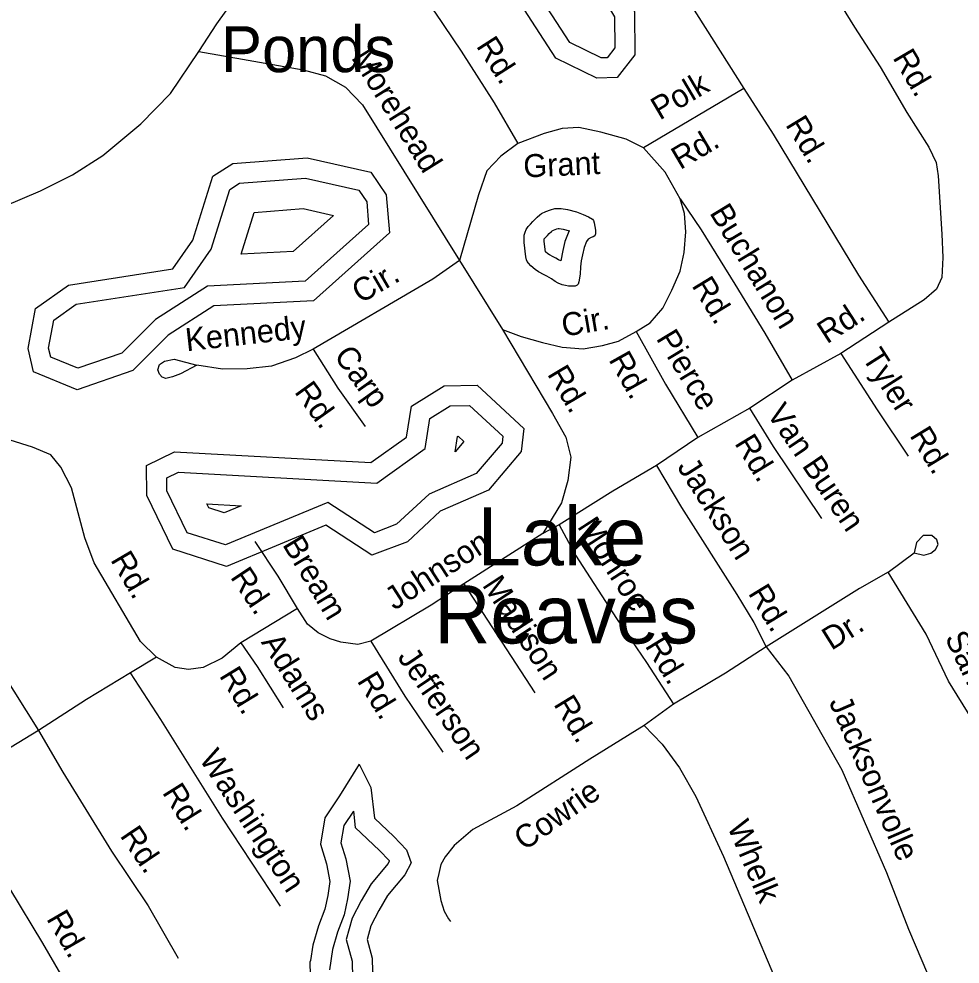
# Model space of a CAD drawing. Extents: x 2104537 to 2336408, y 34176 to 229611.
# Drawn here: x 2289588 to 2292662, y 98082 to 101168 of the extents above; entities that cross this region are included whole.
import ezdxf

# ---------------------------------------------------------------- set-up
doc = ezdxf.new("R2010")
doc.units = 0
for name, color, linetype in [('Exist Hydrographic Buffer Line', 7, 'Continuous'), ('Exist Hydrographic Creek Single Shore', 7, 'Continuous'), ('Exist Hydrographic Lake Shore', 7, 'Continuous'), ('Exist Hydrographic Lake Shore Label', 7, 'Continuous'), ('Exist Hydrographic Pond Under 1500 Sq Ft Label', 7, 'Continuous'), ('Exist Road Non-System Type 51', 7, 'Continuous'), ('Exist Road Non-System Type 51 Label', 7, 'Continuous')]:
    doc.layers.add(name, color=color, linetype=linetype)

msp = doc.modelspace()

# ---------------------------------------------------------------- linework, layer by layer
at = {"layer": 'Exist Hydrographic Buffer Line'}
for points in [[(2291489.8, 101040.8), (2291386.9, 101090.7), (2291064.7, 101587.9), (2291060.2, 101605.3), (2291086.8, 101629.5), (2291189.8, 101631.8), (2291276, 101534.3), (2291322.7, 101303.5), (2291517.3, 101202.5), (2291533.2, 101174.6), (2291534, 101073.4), (2291509, 101041.4), (2291489.8, 101040.8)], [(2289780, 100027.9), (2289691.8, 100064.2), (2289684.7, 100093.8), (2289701.4, 100184.8), (2289775.1, 100237), (2290128.6, 100291.4), (2290215.4, 100416.7), (2290276.2, 100611.8), (2290307.9, 100631.7), (2290524, 100648), (2290697.5, 100609.1), (2290723.8, 100571.4), (2290729.8, 100496.8), (2290523.2, 100312.3), (2290203.9, 100295.9), (2290034.4, 100187.1), (2289924.1, 100077.1), (2289780, 100027.9)], [(2290313.4, 100400.1), (2290355.9, 100536.6), (2290516.7, 100548.8), (2290615.4, 100526.6), (2290483.5, 100408.9), (2290313.4, 100400.1)], [(2291357.6, 100378.2), (2291350.7, 100381.9), (2291341.3, 100387), (2291332.6, 100391), (2291320.5, 100397.8), (2291315.3, 100401.7), (2291308.1, 100407.7), (2291303.4, 100442), (2291303.5, 100449.9), (2291306.1, 100452.5), (2291314.5, 100461.3), (2291320.1, 100467.3), (2291327.4, 100474.6), (2291329.2, 100476.4), (2291334.1, 100478.6), (2291345.3, 100483.1), (2291349, 100484.1), (2291349.8, 100484.1), (2291352.3, 100484.1), (2291365.6, 100481.8), (2291385.8, 100476.3), (2291384.3, 100474.3), (2291371.2, 100442), (2291363.9, 100412.1), (2291357.6, 100378.2)], [(2290262.7, 99450.8), (2290137.5, 99490.7), (2290071.2, 99627.6), (2290070.8, 99669.8), (2290109.1, 99688.4), (2290757.1, 99652.8), (2290914.3, 99765.2), (2290929.9, 99864.2), (2290995.9, 99905.4), (2291059.5, 99906.1), (2291168.1, 99805.5), (2291165.7, 99783.1), (2291081.6, 99684.2), (2290927.3, 99616.7), (2290821.6, 99518.3), (2290748.7, 99490.8), (2290596.6, 99589.7), (2290262.7, 99450.8)], [(2291012.3, 99754.6), (2291020.1, 99804.5), (2291022.6, 99806), (2291041.3, 99788.8), (2291012.3, 99754.6)], [(2290258.2, 99555.5), (2290207.7, 99571.7), (2290201.3, 99584.8), (2290313.6, 99578.6)], [(2290313.6, 99578.6), (2290258.2, 99555.5)], [(2290680.3, 98581.5), (2290649.4, 98535.1), (2290639.7, 98478.5), (2290655.7, 98426.2), (2290670.2, 98353.1), (2290661.2, 98295), (2290650.1, 98243.6), (2290628.5, 98186.4), (2290612.1, 98130.4), (2290602.6, 98063.4)], [(2290680.3, 98581.5), (2290686.3, 98528.2), (2290765.7, 98452.8), (2290796.7, 98420.7), (2290797.5, 98418.3), (2290793.6, 98410.7), (2290738.1, 98344.7), (2290705.8, 98289.2), (2290675.8, 98232.1), (2290656.7, 98163.2), (2290676.4, 98092.1), (2290677.8, 98036.9), (2290720.5, 97970.1), (2290790.5, 97921.6), (2290856.1, 97909.1), (2290903.8, 97905.2), (2290960.9, 97892.4), (2291011.8, 97893.3)]]:
    msp.add_lwpolyline(points, dxfattribs=at)
at = {"layer": 'Exist Hydrographic Creek Single Shore'}
for points in [[(2291475.7, 100974.8), (2291341.8, 101039.7), (2291003.9, 101561.1), (2290986.8, 101627.1), (2291060.7, 101694.5), (2291218.8, 101698.1), (2291336.9, 101564.6), (2291380.8, 101347.3), (2291564.7, 101251.9), (2291598.7, 101192.2), (2291599.7, 101051.1), (2291541.7, 100976.8), (2291475.7, 100974.8)], [(2289777.9, 99957.8), (2289635.8, 100016.3), (2289617.7, 100092.1), (2289641.7, 100222.9), (2289749.8, 100299.5), (2290090.8, 100352), (2290155.8, 100445.8), (2290220.8, 100654.5), (2290286.8, 100695.9), (2290528.8, 100714.2), (2290736.7, 100667.6), (2290787.7, 100594.4), (2290797.8, 100469.6), (2290549.7, 100248), (2290224.7, 100231.3), (2290075.8, 100135.7), (2289959.7, 100019.9), (2289777.9, 99957.8)], [(2291327.6, 100319.9), (2291319.8, 100324), (2291311.6, 100328.4), (2291302.9, 100332.5), (2291284.4, 100342.7), (2291274.4, 100350.5), (2291260.1, 100362.2), (2291252.1, 100370.6), (2291248, 100376.2), (2291245.8, 100382.2), (2291244, 100392), (2291237.7, 100438.1), (2291238, 100454.5), (2291238.1, 100462.7), (2291240.9, 100471.5), (2291245, 100480.6), (2291251.1, 100490.3), (2291259.2, 100498.4), (2291266.9, 100506.4), (2291272.9, 100512.9), (2291280.9, 100520.9), (2291288.9, 100528.9), (2291294.6, 100532.8), (2291308.5, 100539.1), (2291324.4, 100545.3), (2291338.5, 100549.3), (2291349, 100549.8), (2291358.5, 100549.6), (2291379.8, 100545.9), (2291408.5, 100538.1), (2291430.7, 100530.2), (2291448.6, 100522.6), (2291460.9, 100514.8), (2291465, 100509.8), (2291466.9, 100502.6), (2291468.9, 100491), (2291471.3, 100478.5), (2291471.4, 100466.4), (2291468.4, 100460.5), (2291463.4, 100456.7), (2291457.4, 100454.2), (2291447.5, 100448.8), (2291441.7, 100441.4), (2291433.8, 100421.9), (2291428.1, 100398.3), (2291424.5, 100378.7), (2291422.5, 100359.1), (2291420.7, 100334.5), (2291416.9, 100310), (2291414.8, 100302.5), (2291411.1, 100298.6), (2291404.8, 100296.1), (2291391.1, 100295.7), (2291383.2, 100295.9), (2291372.7, 100297.7), (2291362.3, 100300.2), (2291348.9, 100305.4), (2291339.5, 100310.5), (2291327.6, 100319.9)], [(2290265.7, 99381), (2290090.8, 99436.8), (2290005.7, 99612.3), (2290004.9, 99710.7), (2290095.7, 99754.9), (2290737.7, 99719.5), (2290853.8, 99802.6), (2290869.8, 99904), (2290976.8, 99970.8), (2291084.9, 99972), (2291236.8, 99831.3), (2291228.8, 99756.1), (2291121.8, 99630.2), (2290963.9, 99561), (2290856.8, 99461.4), (2290740.8, 99417.7), (2290589.9, 99515.8), (2290265.7, 99381)]]:
    msp.add_lwpolyline(points, dxfattribs=at)
at = {"layer": 'Exist Hydrographic Lake Shore'}
for points in [[(2290699.1, 98734.6), (2290634.6, 98631.3), (2290587, 98559.9), (2290572.4, 98474.3), (2290592, 98410.2), (2290603.6, 98351.7), (2290596.7, 98306.9), (2290587, 98262.2), (2290566.2, 98207.3), (2290547.8, 98144.3), (2290540.7, 98094.3), (2290537.8, 98089), (2290539.1, 98046.7)], [(2290699.1, 98734.6), (2290737.7, 98659), (2290748.8, 98559.3), (2290812, 98499.3), (2290853.9, 98455.9), (2290868.8, 98413.1), (2290848.5, 98374), (2290792, 98306.8), (2290763.2, 98257.4), (2290737.1, 98207.8), (2290724.8, 98163.2), (2290741.7, 98101.9), (2290742.9, 98056.9), (2290768.7, 98016.5), (2290816.5, 97983.5), (2290865, 97974.2), (2290913.7, 97970.2), (2290967.5, 97958.1), (2291024.5, 97959.2), (2291065.2, 97958)]]:
    msp.add_lwpolyline(points, dxfattribs=at)
at = {"layer": 'Exist Road Non-System Type 51'}
for p, q in [((2291955.2, 100940.9), (2291627.4, 100747.4)), ((2291027.3, 100379.2), (2291167.6, 100154.7)), ((2292429.6, 100178), (2292272.8, 100076.4)), ((2292272.8, 100076.4), (2292113.7, 99988.6)), ((2292113.7, 99988.6), (2291974.8, 99897.1)), ((2291974.8, 99897.1), (2291805.7, 99801.3)), ((2291805.7, 99801.3), (2291670.7, 99710.1)), ((2291299.1, 99488), (2291041, 99323.4)), ((2291352.8, 99516.8), (2291299.1, 99488)), ((2292426.6, 99362), (2292511.8, 99424.9)), ((2291041, 99323.4), (2291272.7, 98967.9)), ((2290497.6, 99243.6), (2290312.8, 99131.4)), ((2290037.3, 99084.5), (2289951.7, 99033.7)), ((2291725.3, 98930.7), (2291629.8, 98861.7)), ((2289651.9, 98844.6), (2289345.9, 98659.3))]:
    msp.add_line(p, q, dxfattribs=at)
for points in [[(2290175.8, 101062.1), (2290234.6, 101152.5), (2290366.7, 101337.9), (2290520.3, 101561.6)], [(2290520.3, 101561.6), (2290603.3, 101492.7), (2290841.1, 101307.1), (2290899.8, 101253.8), (2290946.4, 101190.3), (2291031.9, 101063), (2291139.8, 100894.3), (2291217.3, 100761.2)], [(2291586.8, 101535.1), (2291651.8, 101435.8), (2291751.8, 101262.7), (2291955.2, 100940.9)], [(2292252, 101248.1), (2292317.2, 101140.9), (2292400.7, 101011.7), (2292488.3, 100862.7), (2292559.3, 100749.5), (2292583.9, 100699.5), (2292590.3, 100655.8), (2292602.7, 100465.9), (2292605.2, 100389.8), (2292602, 100323.9), (2292584.5, 100285.9), (2292544.8, 100251.2), (2292429.6, 100178)], [(2289192.6, 100423.7), (2289270.4, 100462.2), (2289405.5, 100514), (2289541.2, 100557.3), (2289658.6, 100606.6), (2289762.3, 100659.7), (2289861.6, 100722.7), (2289986.2, 100825.9), (2290083.3, 100925.1), (2290175.8, 101062.1)], [(2290175.8, 101062.1), (2290516.4, 101001.7), (2290588.8, 100982.3), (2290655, 100945.3), (2290709.7, 100887.8), (2291027.3, 100379.2)], [(2291955.2, 100940.9), (2292051, 100792.1), (2292330.2, 100331.1), (2292429.6, 100178)], [(2291627.4, 100747.4), (2291571.2, 100775.1), (2291489, 100798), (2291416.8, 100813.2), (2291362.6, 100810.6), (2291302.9, 100794), (2291217.3, 100761.2)], [(2291217.3, 100761.2), (2291161.7, 100720.3), (2291116.2, 100672), (2291089.1, 100593.8), (2291027.3, 100379.2)], [(2291747.2, 100580.8), (2291698.4, 100668.3), (2291627.4, 100747.4)], [(2291603.7, 100147.3), (2291649.5, 100175.6), (2291691.1, 100224), (2291720.4, 100282.5), (2291747.9, 100345), (2291761.2, 100405.1), (2291766.4, 100473.2), (2291761.7, 100533), (2291747.2, 100580.8)], [(2291747.2, 100580.8), (2291816.4, 100479.4), (2291926.2, 100302.5), (2292024.1, 100141.9), (2292113.7, 99988.6)], [(2291027.3, 100379.2), (2290939.8, 100318.2), (2290548.4, 100089.9)], [(2291167.6, 100154.7), (2291228.1, 100131.3), (2291298.3, 100111.9), (2291362.6, 100096.9), (2291430.4, 100091.3), (2291494.3, 100102.2), (2291546.4, 100116.6), (2291603.7, 100147.3)], [(2291167.6, 100154.7), (2291330.9, 99880.3), (2291373.7, 99802.7), (2291390.5, 99737.1), (2291381.1, 99660.9), (2291360.1, 99588.8), (2291299.1, 99488)], [(2291603.7, 100147.3), (2291699.8, 99976.2), (2291805.7, 99801.3)], [(2290548.4, 100089.9), (2290490.8, 100061.5), (2290412.8, 100034.8), (2290332.9, 100025.8), (2290252.9, 100025.1), (2290168.8, 100037.8)], [(2290548.4, 100089.9), (2290629.6, 99962.7), (2290719, 99838)], [(2292272.8, 100076.4), (2292390.6, 99891.7), (2292492.3, 99740.9)], [(2290168.8, 100037.8), (2290115.5, 100009.3), (2290089.4, 99999.3), (2290067.3, 99994.8), (2290055.3, 99998.7), (2290047.2, 100008.7), (2290041, 100022.6), (2290046.9, 100040.5), (2290062.8, 100051), (2290094.8, 100057.3), (2290168.8, 100037.8)], [(2292210.6, 99537.7), (2292052.1, 99772), (2291974.8, 99897.1)], [(2290037.3, 99084.5), (2289984.9, 99136.1), (2289834, 99392.5), (2289803.1, 99474.1), (2289759.3, 99637.7), (2289724.5, 99705.2), (2289692.2, 99744.9), (2289632, 99770.3), (2289559.6, 99793.4), (2289485.1, 99826.6)], [(2291670.7, 99710.1), (2291527.7, 99626.6), (2291352.8, 99516.8)], [(2291670.7, 99710.1), (2291752.1, 99573.1), (2291933.2, 99288.8), (2291988.2, 99197.5), (2292029, 99118)], [(2289161.5, 99625.2), (2289238.7, 99514.2), (2289362.9, 99303.5), (2289651.9, 98844.6)], [(2291352.8, 99516.8), (2291406, 99417.4), (2291540.1, 99210.8), (2291637.7, 99067.5), (2291725.3, 98930.7)], [(2290497.6, 99243.6), (2290434.4, 99348.8), (2290359.2, 99462.1)], [(2292511.8, 99424.9), (2292543.8, 99417.4), (2292565.9, 99423.6), (2292581.6, 99435.7), (2292589.8, 99452), (2292585.5, 99467.8), (2292569.3, 99481.6), (2292541.1, 99481.5), (2292519.7, 99458.9), (2292511.8, 99424.9)], [(2292426.6, 99362), (2292333.1, 99309), (2292029, 99118)], [(2292875, 97317), (2292932.2, 97371.4), (2292996.8, 97457.4), (2293130.7, 97683.8), (2293156.7, 97720), (2293166.4, 97748), (2293161.9, 97786.2), (2293108.4, 97903.3), (2293061.3, 98028.9), (2292989.5, 98186.4), (2292901.1, 98399.3), (2292814.6, 98624.3), (2292699.8, 98883.1), (2292624.5, 99006.2), (2292550.7, 99159.5), (2292426.6, 99362)], [(2291041, 99323.4), (2290933.8, 99254.2), (2290736.7, 99136.3)], [(2290736.7, 99136.3), (2290695.1, 99125.7), (2290638.9, 99133), (2290604.6, 99144.8), (2290564.7, 99164.3), (2290530.4, 99191.8), (2290497.6, 99243.6)], [(2290312.8, 99131.4), (2290251.5, 99081.1), (2290189.5, 99050.4), (2290141.8, 99043.8), (2290097.7, 99051.2), (2290037.3, 99084.5)], [(2290312.8, 99131.4), (2290365.7, 99054.3), (2290451, 98919.1)], [(2290736.7, 99136.3), (2290848.7, 98957.4), (2290972.8, 98774.6)], [(2292029, 99118), (2291896.1, 99032.4), (2291725.3, 98930.7)], [(2292029, 99118), (2292102.3, 99022.8), (2292275.5, 98716.4), (2292421.2, 98382), (2292493.4, 98196.9), (2292577.6, 97999.8), (2292671.7, 97794.9), (2292743.9, 97609.5), (2292813.3, 97466.5), (2292875, 97317)], [(2289951.7, 99033.7), (2289808.7, 98946.2), (2289651.9, 98844.6)], [(2290442.2, 98271.1), (2290252.9, 98559.2), (2290051.8, 98880.9), (2289951.7, 99033.7)], [(2289651.9, 98844.6), (2289731.3, 98709.3), (2289890.3, 98451), (2290010.2, 98272.2), (2290108, 98101.4)], [(2291629.8, 98861.7), (2291452.8, 98751.9), (2291213.9, 98599.4), (2291070.5, 98521.9), (2291009.1, 98469.6), (2290979.5, 98433.1), (2290965.8, 98408.1), (2290959, 98378.5), (2290954.4, 98355.7), (2290959, 98326.1), (2290965.8, 98289.7), (2290977.2, 98255.6), (2290990.9, 98230.5), (2290997.7, 98221.4)], [(2291629.8, 98861.7), (2291688.6, 98800.2), (2291745.5, 98723), (2291798.5, 98629.5), (2291888.6, 98434.2), (2292145.2, 97829), (2292516.7, 96967.1)], [(2289763.5, 97981.8), (2289665.4, 98150.9), (2289557.7, 98329.5)]]:
    msp.add_lwpolyline(points, dxfattribs=at)

# ---------------------------------------------------------------- texts
at = {"layer": 'Exist Hydrographic Lake Shore Label'}
for s, p in [('Lake', (2291085.6, 99383.9)), ('Reaves', (2290944.4, 99129.3))]:
    msp.add_text(s, height=190, dxfattribs=at).set_placement(p)
at = {"layer": 'Exist Hydrographic Pond Under 1500 Sq Ft Label'}
msp.add_text('Ponds', height=150, dxfattribs=at).set_placement((2290248, 100994.5))
at = {"layer": 'Exist Road Non-System Type 51 Label'}
for s, rotation, p in [('Rd.', 302.6136, (2291079.5, 101079.8)), ('Morehead', 301.9789, (2290671.5, 101041.8)), ('Rd.', 300.4751, (2292440.1, 101041.8)), ('Polk', 30.5467, (2291680.7, 100836)), ('Rd.', 301.1946, (2292089.8, 100823.2)), ('Rd.', 30.5467, (2291747.7, 100674.2)), ('Grant', 2.7115, (2291237, 100650.2)), ('Buchanon', 301.3678, (2291841.8, 100535.4)), ('Cir.', 30.2524, (2290703.4, 100237.3)), ('Rd.', 301.3678, (2291783.5, 100297.8)), ('Rd.', 32.9511, (2292226.9, 100105.3)), ('Kennedy', 6.3978, (2290135.6, 100083)), ('Cir.', 9.6937, (2291367, 100130.4)), ('Pierce', 301.185, (2291667.2, 100125.1)), ('Carp', 305.645, (2290614.4, 100068.3)), ('Rd.', 299.3198, (2291512.5, 100056)), ('Tyler', 302.54, (2292339.7, 100062.9)), ('Rd.', 300.7588, (2291311.6, 100009)), ('Rd.', 305.645, (2290485.4, 99950.6)), ('Van Buren', 304.0793, (2292027.7, 99880.4)), ('Rd.', 301.3678, (2292495.3, 99808.3)), ('Rd.', 301.3678, (2291923.4, 99782.9)), ('Jackson', 302.5097, (2291735.8, 99705.7)), ('Monroe', 302.989, (2291409.3, 99510.9)), ('Bream', 301.0158, (2290446.7, 99452.2)), ('Johnson', 32.792, (2290814.3, 99235.8)), ('Rd.', 300.4676, (2289885.2, 99402.4)), ('Rd.', 303.5835, (2290276.4, 99346.1)), ('Madison', 303.091, (2291099.2, 99320)), ('Rd.', 301.3678, (2291967.9, 99293.3)), ('Dr.', 32.1235, (2292241.6, 99104.8)), ('Adams', 302.2614, (2290377.1, 99133.3)), ('Rd.', 301.3678, (2291631, 99121.7)), ('Sand', 295.7097, (2292610.7, 99148.4)), ('Jefferson', 304.1684, (2290822.1, 99084.5)), ('Rd.', 301.3678, (2290240.3, 99024.1)), ('Rd.', 301.3678, (2290690.4, 99007.3)), ('Rd.', 301.3678, (2291332.3, 98931)), ('Jacksonvolle', 293.5502, (2292232.5, 98938.2)), ('Washington', 303.3133, (2290174.4, 98752.4)), ('Rd.', 302.0105, (2290054.1, 98642.9)), ('Cowrie', 35.1401, (2291238.5, 98450.5)), ('Rd.', 303.8468, (2289915.7, 98501.5)), ('Whelk', 292.9818, (2291900.2, 98532.8)), ('Rd.', 300.1086, (2289676, 98230.8))]:
    msp.add_text(s, height=75, rotation=rotation, dxfattribs=at).set_placement(p)

doc.saveas('drawing.dxf')
